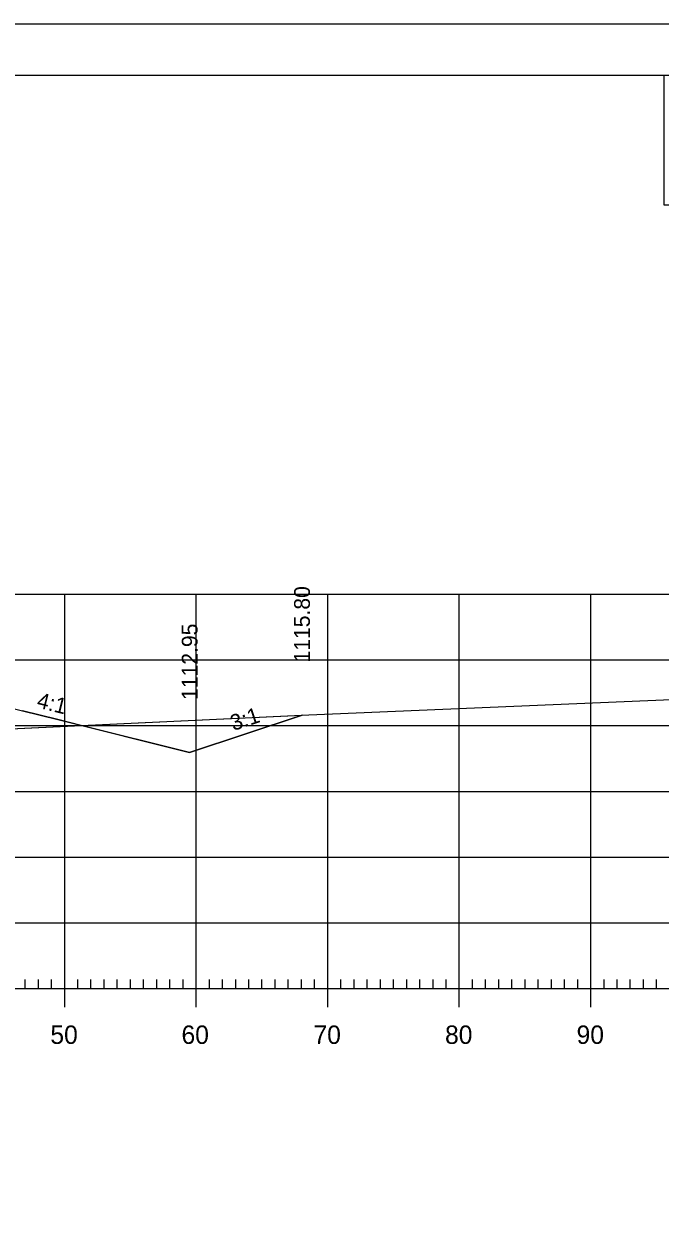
# Model space of a CAD drawing. Extents: x 1322838 to 1324533, y 339903 to 351025.
# Drawn here: x 1323750.6 to 1323799, y 349654.7 to 349745.2 of the extents above; entities that cross this region are included whole.
import ezdxf

# ---------------------------------------------------------------- set-up
doc = ezdxf.new("R2010")
doc.units = 0
for name, color, linetype in [('R_Axis', 7, 'Continuous'), ('R_Axis Annot', 7, 'Continuous'), ('R_Border', 7, 'Continuous'), ('R_Exist Surface', 7, 'Continuous'), ('R_Fin Surface', 7, 'Continuous'), ('R_Fin Surface Annot', 7, 'Continuous'), ('R_Grid', 7, 'Continuous'), ('R_No Plot', 7, 'Continuous')]:
    doc.layers.add(name, color=color, linetype=linetype)

msp = doc.modelspace()

# ---------------------------------------------------------------- linework, layer by layer
at = {"layer": 'R_Axis'}
for p, q in [((1323753.715, 349670.495), (1323753.715, 349673.295)), ((1323763.715, 349670.495), (1323763.715, 349673.295)), ((1323773.715, 349670.495), (1323773.715, 349673.295)), ((1323783.715, 349670.495), (1323783.715, 349673.295)), ((1323793.715, 349670.495), (1323793.715, 349673.295)), ((1323563.715, 349671.895), (1323843.715, 349671.895)), ((1323750.715, 349671.895), (1323750.715, 349672.595)), ((1323751.715, 349671.895), (1323751.715, 349672.595)), ((1323752.715, 349671.895), (1323752.715, 349672.595)), ((1323754.715, 349671.895), (1323754.715, 349672.595)), ((1323755.715, 349671.895), (1323755.715, 349672.595)), ((1323756.715, 349671.895), (1323756.715, 349672.595)), ((1323757.715, 349671.895), (1323757.715, 349672.595)), ((1323758.715, 349671.895), (1323758.715, 349672.595)), ((1323759.715, 349671.895), (1323759.715, 349672.595)), ((1323760.715, 349671.895), (1323760.715, 349672.595)), ((1323761.715, 349671.895), (1323761.715, 349672.595)), ((1323762.715, 349671.895), (1323762.715, 349672.595)), ((1323764.715, 349671.895), (1323764.715, 349672.595)), ((1323765.715, 349671.895), (1323765.715, 349672.595)), ((1323766.715, 349671.895), (1323766.715, 349672.595)), ((1323767.715, 349671.895), (1323767.715, 349672.595)), ((1323768.715, 349671.895), (1323768.715, 349672.595)), ((1323769.715, 349671.895), (1323769.715, 349672.595)), ((1323770.715, 349671.895), (1323770.715, 349672.595)), ((1323771.715, 349671.895), (1323771.715, 349672.595)), ((1323772.715, 349671.895), (1323772.715, 349672.595)), ((1323774.715, 349671.895), (1323774.715, 349672.595)), ((1323775.715, 349671.895), (1323775.715, 349672.595)), ((1323776.715, 349671.895), (1323776.715, 349672.595)), ((1323777.715, 349671.895), (1323777.715, 349672.595)), ((1323778.715, 349671.895), (1323778.715, 349672.595)), ((1323779.715, 349671.895), (1323779.715, 349672.595)), ((1323780.715, 349671.895), (1323780.715, 349672.595)), ((1323781.715, 349671.895), (1323781.715, 349672.595)), ((1323782.715, 349671.895), (1323782.715, 349672.595)), ((1323784.715, 349671.895), (1323784.715, 349672.595)), ((1323785.715, 349671.895), (1323785.715, 349672.595)), ((1323786.715, 349671.895), (1323786.715, 349672.595)), ((1323787.715, 349671.895), (1323787.715, 349672.595)), ((1323788.715, 349671.895), (1323788.715, 349672.595)), ((1323789.715, 349671.895), (1323789.715, 349672.595)), ((1323790.715, 349671.895), (1323790.715, 349672.595)), ((1323791.715, 349671.895), (1323791.715, 349672.595)), ((1323792.715, 349671.895), (1323792.715, 349672.595)), ((1323794.715, 349671.895), (1323794.715, 349672.595)), ((1323795.715, 349671.895), (1323795.715, 349672.595)), ((1323796.715, 349671.895), (1323796.715, 349672.595)), ((1323797.715, 349671.895), (1323797.715, 349672.595)), ((1323798.715, 349671.895), (1323798.715, 349672.595))]:
    msp.add_line(p, q, dxfattribs=at)
at = {"layer": 'R_Border'}
msp.add_line((1323545.715, 349741.355), (1323861.895, 349741.355), dxfattribs=at)
at = {"layer": 'R_Exist Surface'}
msp.add_lwpolyline([(1323736.623, 349691.053), (1323772.268, 349692.718), (1323806.421, 349694.164), (1323838.378, 349694.772), (1323843.715, 349694.876)], dxfattribs=at)
at = {"layer": 'R_Fin Surface'}
msp.add_lwpolyline([(1323643.944, 349685.14), (1323644.215, 349685.231), (1323647.62, 349685.798), (1323666.215, 349688.897), (1323666.363, 349688.909), (1323672.215, 349689.413), (1323674.215, 349689.585), (1323703.715, 349692.122), (1323705.267, 349692.255), (1323733.208, 349694.658), (1323733.215, 349694.659), (1323735.215, 349694.831), (1323740.105, 349695.251), (1323741.216, 349695.347), (1323744.568, 349694.509), (1323750.503, 349693.026), (1323753.195, 349692.352), (1323763.216, 349689.847), (1323771.757, 349692.694)], dxfattribs=at)
at = {"layer": 'R_Grid'}
for p, q in [((1323563.715, 349701.895), (1323843.715, 349701.895)), ((1323753.715, 349671.895), (1323753.715, 349701.895)), ((1323763.715, 349671.895), (1323763.715, 349701.895)), ((1323773.715, 349671.895), (1323773.715, 349701.895)), ((1323783.715, 349671.895), (1323783.715, 349701.895)), ((1323793.715, 349671.895), (1323793.715, 349701.895)), ((1323563.715, 349696.895), (1323843.715, 349696.895)), ((1323563.715, 349691.895), (1323843.715, 349691.895)), ((1323563.715, 349686.895), (1323843.715, 349686.895)), ((1323563.715, 349681.895), (1323843.715, 349681.895)), ((1323563.715, 349676.895), (1323843.715, 349676.895)), ((1323563.715, 349671.895), (1323843.715, 349671.895))]:
    msp.add_line(p, q, dxfattribs=at)
at = {"layer": 'R_No Plot'}
msp.add_line((1323533.315, 349745.249), (1323866.648, 349745.249), dxfattribs=at)
for points in [[(1323533.308, 349745.249), (1323866.648, 349745.249), (1323866.648, 349531.912), (1323533.308, 349531.912)], [(1323779.635, 349741.355), (1323799.255, 349741.355), (1323799.255, 349731.475), (1323815.368, 349731.475), (1323838.567, 349731.475), (1323838.567, 349698.804), (1323861.775, 349698.804), (1323861.895, 349535.895), (1323545.715, 349535.895), (1323545.715, 349741.355)], [(1323754.965, 349691.91), (1323771.757, 349692.694), (1323763.216, 349689.847)]]:
    msp.add_lwpolyline(points, close=True, dxfattribs=at)
msp.add_lwpolyline([(1323736.623, 349691.053), (1323754.965, 349691.91), (1323753.195, 349692.352), (1323750.503, 349693.026)], dxfattribs=at)

# ---------------------------------------------------------------- texts
at = {"layer": 'R_Axis Annot'}
for s, p in [('50', (1323752.63, 349667.695)), ('60', (1323762.596, 349667.695)), ('70', (1323772.63, 349667.695)), ('80', (1323782.63, 349667.695)), ('90', (1323792.63, 349667.695))]:
    msp.add_text(s, height=1.4, dxfattribs=at).set_placement(p)
at = {"layer": 'R_Fin Surface Annot'}
for s, rotation, p in [('1115.80', 90, (1323772.357, 349696.694)), ('1112.95', 90, (1323763.816, 349693.847)), ('4:1', 345.96395, (1323751.53, 349693.283)), ('3:1', 18.43422, (1323766.54, 349691.482))]:
    msp.add_text(s, height=1.2, rotation=rotation, dxfattribs=at).set_placement(p)

doc.saveas('drawing.dxf')
